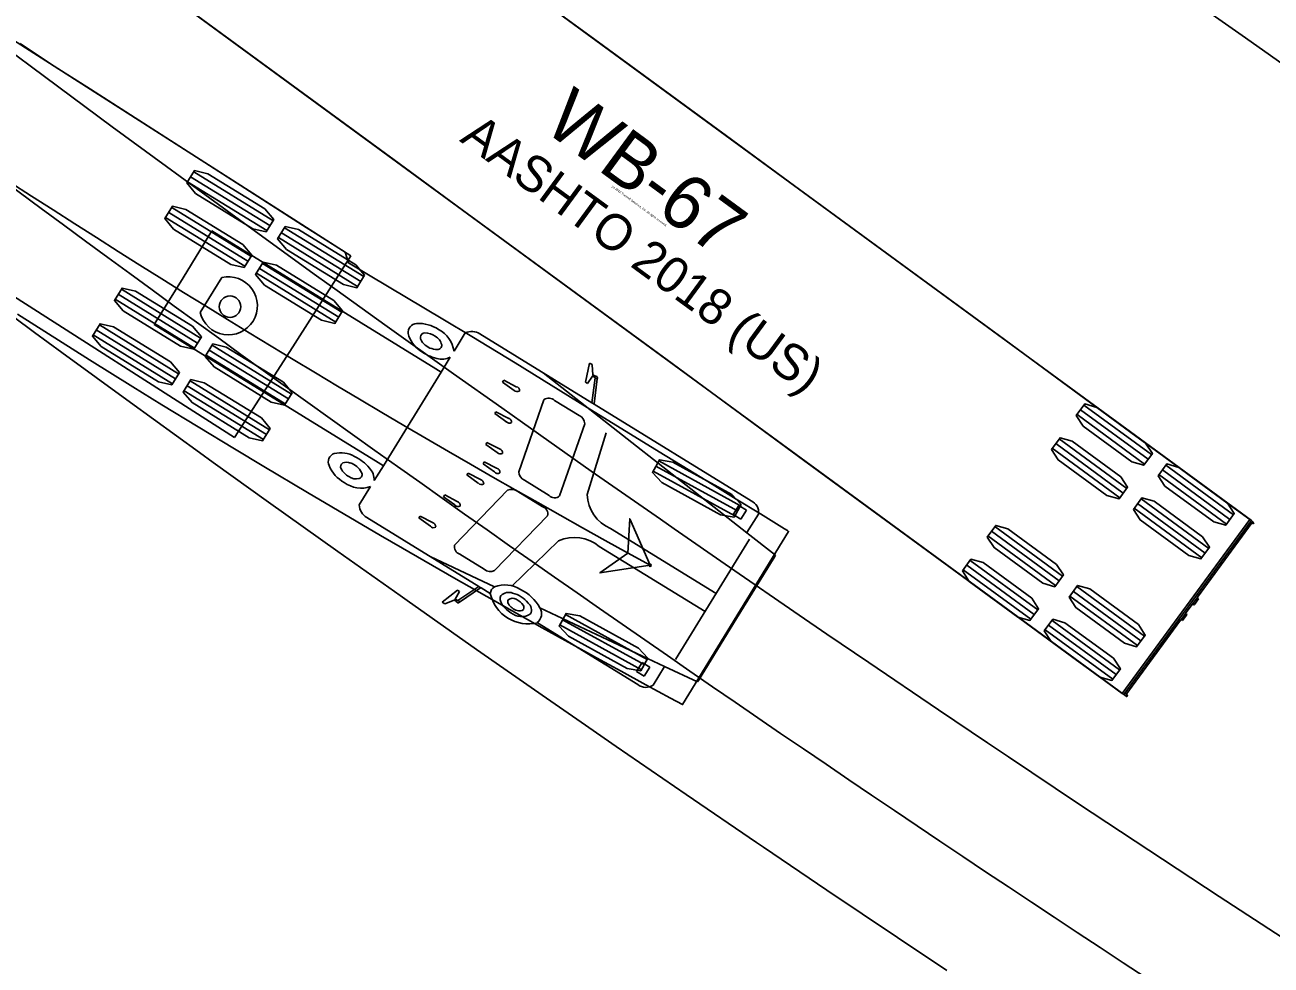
# Model space of a CAD drawing. Extents: x 973688 to 979179, y 703586 to 707602.
# Drawn here: x 978049.64 to 978098.72, y 704270.77 to 704307.81 of the extents above; entities that cross this region are included whole.
import ezdxf

# ---------------------------------------------------------------- set-up
doc = ezdxf.new("R2010")
doc.units = 0
for name, color, linetype in [('NB Left', 7, 'Continuous'), ('NB Right', 7, 'Continuous'), ('SB Left', 7, 'Continuous')]:
    doc.layers.add(name, color=color, linetype=linetype)

msp = doc.modelspace()

# ---------------------------------------------------------------- linework, layer by layer
at = {"layer": 'NB Left'}
for p, q in [((978093.371, 704291.631), (978055.306, 704319.526)), ((978050.282, 704312.67), (978088.346, 704284.775)), ((978091.076, 704292.461), (978093.737, 704290.51)), ((978091.211, 704292.646), (978093.873, 704290.695)), ((978091.347, 704292.83), (978094.008, 704290.88)), ((978090.371, 704291.5), (978093.033, 704289.549)), ((978097.941, 704288.281), (978093.371, 704291.631)), ((978090.1, 704291.13), (978092.762, 704289.179)), ((978090.236, 704291.315), (978092.898, 704289.364)), ((978094.573, 704290.466), (978097.235, 704288.515)), ((978094.302, 704290.096), (978096.964, 704288.146)), ((978094.437, 704290.281), (978097.099, 704288.331)), ((978093.598, 704289.135), (978096.259, 704287.185)), ((978093.327, 704288.765), (978095.988, 704286.815)), ((978093.462, 704288.95), (978096.124, 704287)), ((978087.839, 704288.045), (978090.501, 704286.094)), ((978097.942, 704288.281), (978092.918, 704281.425)), ((978095.822, 704285.269), (978097.971, 704288.201)), ((978097.998, 704288.239), (978097.941, 704288.281)), ((978097.971, 704288.201), (978097.971, 704288.202)), ((978097.986, 704288.221), (978097.998, 704288.239)), ((978087.568, 704287.675), (978090.23, 704285.724)), ((978087.704, 704287.86), (978090.366, 704285.909)), ((978086.729, 704286.529), (978089.39, 704284.578)), ((978086.864, 704286.714), (978089.526, 704284.763)), ((978086.593, 704286.344), (978089.255, 704284.393)), ((978091.066, 704285.68), (978093.728, 704283.73)), ((978090.795, 704285.311), (978093.457, 704283.36)), ((978090.93, 704285.495), (978093.592, 704283.545)), ((978095.801, 704285.24), (978095.644, 704285.026)), ((978095.699, 704284.982), (978095.857, 704285.197)), ((978095.801, 704285.24), (978095.822, 704285.269)), ((978095.857, 704285.199), (978095.801, 704285.24)), ((978095.857, 704285.197), (978095.857, 704285.199)), ((978088.346, 704284.775), (978092.918, 704281.426)), ((978095.33, 704284.597), (978095.173, 704284.383)), ((978095.23, 704284.342), (978095.388, 704284.558)), ((978095.334, 704284.603), (978095.642, 704285.023)), ((978095.487, 704284.812), (978095.43, 704284.853)), ((978089.955, 704284.164), (978092.617, 704282.214)), ((978090.09, 704284.349), (978092.752, 704282.399)), ((978093.003, 704281.422), (978095.151, 704284.354)), ((978095.151, 704284.354), (978095.173, 704284.383)), ((978095.173, 704284.383), (978095.229, 704284.342)), ((978095.229, 704284.342), (978095.23, 704284.342)), ((978089.82, 704283.98), (978092.481, 704282.029)), ((978092.918, 704281.426), (978092.975, 704281.384)), ((978092.975, 704281.384), (978092.988, 704281.402)), ((978093.002, 704281.421), (978093.003, 704281.422))]:
    msp.add_line(p, q, dxfattribs=at)
for points in [[(978047.691, 704325.106), (978050.38, 704323.136), (978053.068, 704321.166), (978055.757, 704319.196), (978058.445, 704317.226), (978061.133, 704315.256), (978063.822, 704313.285), (978066.51, 704311.315), (978069.199, 704309.345), (978071.887, 704307.375), (978074.575, 704305.405), (978077.264, 704303.435), (978079.952, 704301.465), (978082.641, 704299.494), (978085.33, 704297.524), (978088.018, 704295.554), (978090.707, 704293.583), (978093.395, 704291.613), (978094.292, 704290.956), (978095.188, 704290.299), (978096.084, 704289.643), (978096.98, 704288.986), (978097.877, 704288.329), (978092.852, 704281.473)], [(978092.852, 704281.473), (978091.956, 704282.13), (978091.06, 704282.787), (978090.164, 704283.443), (978089.267, 704284.1), (978088.371, 704284.757), (978085.682, 704286.727), (978082.994, 704288.698), (978080.305, 704290.668), (978077.617, 704292.638), (978074.928, 704294.608), (978072.24, 704296.579), (978069.551, 704298.549), (978066.863, 704300.519), (978064.174, 704302.489), (978061.486, 704304.459), (978058.798, 704306.429), (978056.109, 704308.4), (978053.421, 704310.37), (978050.732, 704312.34), (978048.044, 704314.31)]]:
    msp.add_lwpolyline(points, dxfattribs=at)
for points in [[(978091.042, 704292.415), (978091.38, 704292.876), (978091.855, 704292.742), (978093.771, 704291.338), (978094.042, 704290.926), (978093.704, 704290.464), (978093.229, 704290.598), (978091.313, 704292.003)], [(978090.067, 704291.084), (978090.405, 704291.545), (978090.879, 704291.411), (978092.796, 704290.007), (978093.067, 704289.595), (978092.728, 704289.133), (978092.254, 704289.267), (978090.337, 704290.672)], [(978094.268, 704290.051), (978094.607, 704290.512), (978095.081, 704290.378), (978096.998, 704288.973), (978097.268, 704288.561), (978096.93, 704288.1), (978096.456, 704288.234), (978094.539, 704289.638)], [(978093.293, 704288.72), (978093.631, 704289.181), (978094.106, 704289.047), (978096.022, 704287.642), (978096.293, 704287.23), (978095.955, 704286.769), (978095.48, 704286.903), (978093.564, 704288.308)], [(978087.535, 704287.629), (978087.873, 704288.09), (978088.347, 704287.956), (978090.264, 704286.552), (978090.535, 704286.14), (978090.197, 704285.678), (978089.722, 704285.813), (978087.806, 704287.217)], [(978086.56, 704286.298), (978086.898, 704286.76), (978087.372, 704286.625), (978089.289, 704285.221), (978089.559, 704284.809), (978089.221, 704284.348), (978088.747, 704284.482), (978086.83, 704285.886)], [(978090.761, 704285.265), (978091.099, 704285.726), (978091.574, 704285.592), (978093.49, 704284.188), (978093.761, 704283.775), (978093.423, 704283.314), (978092.948, 704283.448), (978091.032, 704284.853)], [(978089.786, 704283.934), (978090.124, 704284.395), (978090.599, 704284.261), (978092.515, 704282.857), (978092.786, 704282.445), (978092.448, 704281.983), (978091.973, 704282.117), (978090.057, 704283.522)]]:
    msp.add_lwpolyline(points, close=True, dxfattribs=at)
for centre in [(978098.006, 704288.192), (978093.022, 704281.391)]:
    msp.add_circle(centre, 0.0266, dxfattribs=at)
for centre, radius, start, end in [((978099.616, 704287.026), 2.022, 143.7649, 144.4487), ((978095.671, 704285.003), 0.0354, 328.0565, 140.2419), ((978095.359, 704284.578), 0.0353, 147.1011, 325.4508), ((978095.36, 704284.579), 0.0352, 323.7902, 142.7906), ((978095.671, 704285.003), 0.0352, 144.7393, 323.7397), ((978093.022, 704281.391), 0.0363, 162.8424, 124.0037)]:
    msp.add_arc(centre, radius, start, end, dxfattribs=at)
at = {"layer": 'NB Right'}
msp.add_lwpolyline([(978100.436, 704305.366), (978097.715, 704307.292), (978094.995, 704309.218), (978092.275, 704311.145), (978089.554, 704313.071), (978086.834, 704314.997), (978084.113, 704316.924), (978081.393, 704318.85), (978078.672, 704320.776), (978075.952, 704322.703), (978073.232, 704324.629), (978072.687, 704325.014), (978070.462, 704326.486), (978067.695, 704328.346), (978064.946, 704330.234), (978062.757, 704331.767), (978062.21, 704332.154), (978059.482, 704334.109), (978057.577, 704335.499), (978056.763, 704336.1), (978054.056, 704338.124), (978052.438, 704339.351), (978051.333, 704340.134), (978048.57, 704342.09)], dxfattribs=at)
at = {"layer": 'SB Left'}
for p, q in [((978062.473, 704298.709), (978022.721, 704324.142)), ((978018.14, 704316.982), (978057.892, 704291.549)), ((978059.286, 704299.902), (978056.164, 704301.824)), ((978059.406, 704300.097), (978056.284, 704302.019)), ((978059.166, 704299.706), (978056.044, 704301.629)), ((978058.421, 704298.497), (978055.299, 704300.419)), ((978058.541, 704298.692), (978055.419, 704300.615)), ((978058.3, 704298.302), (978055.178, 704300.224)), ((978062.982, 704297.894), (978059.86, 704299.817)), ((978055.868, 704297.847), (978057.003, 704299.691)), ((978057.003, 704299.691), (978065.826, 704294.257)), ((978062.742, 704297.504), (978059.62, 704299.427)), ((978062.862, 704297.699), (978059.74, 704299.622)), ((978062.117, 704296.489), (978058.995, 704298.412)), ((978060.183, 704295.129), (978062.473, 704298.709)), ((978054.732, 704296.004), (978055.868, 704297.847)), ((978057.389, 704297.854), (978056.541, 704296.477)), ((978061.877, 704296.099), (978058.755, 704298.022)), ((978061.997, 704296.294), (978058.875, 704298.217)), ((978056.557, 704295.47), (978053.435, 704297.393)), ((978056.317, 704295.08), (978053.194, 704297.003)), ((978056.437, 704295.275), (978053.315, 704297.198)), ((978055.692, 704294.065), (978052.57, 704295.988)), ((978063.555, 704290.57), (978054.732, 704296.004)), ((978055.451, 704293.675), (978052.329, 704295.598)), ((978055.572, 704293.87), (978052.449, 704295.793)), ((978066.537, 704294.957), (978066.98, 704295.677)), ((978067.558, 704295.639), (978071.966, 704292.925)), ((978060.013, 704293.073), (978056.891, 704294.996)), ((978060.133, 704293.268), (978057.011, 704295.191)), ((978057.892, 704291.549), (978060.183, 704295.129)), ((978059.893, 704292.878), (978056.771, 704294.8)), ((978066.029, 704294.133), (978066.389, 704294.717)), ((978071.712, 704293.738), (978071.87, 704294.486)), ((978071.87, 704294.486), (978071.872, 704294.487)), ((978071.872, 704294.487), (978071.973, 704294.425)), ((978071.973, 704294.425), (978071.973, 704294.422)), ((978071.973, 704294.422), (978072.009, 704294.027)), ((978063.758, 704290.445), (978066.029, 704294.132)), ((978065.826, 704294.257), (978066.029, 704294.133)), ((978070.05, 704294.104), (978078.071, 704287.802)), ((978071.996, 704293.973), (978071.8, 704293.684)), ((978071.966, 704292.925), (978072.091, 704293.9)), ((978071.996, 704293.973), (978072.012, 704293.997)), ((978071.997, 704293.973), (978071.996, 704293.973)), ((978072.065, 704293.931), (978071.997, 704293.973)), ((978072.009, 704294.027), (978072.01, 704294.024)), ((978072.012, 704293.997), (978072.01, 704294.024)), ((978072.01, 704294.024), (978072.084, 704293.978)), ((978072.174, 704293.87), (978072.052, 704292.882)), ((978072.065, 704293.93), (978072.065, 704293.931)), ((978072.066, 704293.929), (978072.065, 704293.93)), ((978072.091, 704293.9), (978072.066, 704293.929)), ((978072.091, 704293.9), (978072.091, 704293.9)), ((978059.028, 704291.473), (978055.905, 704293.395)), ((978059.148, 704291.668), (978056.026, 704293.591)), ((978059.268, 704291.863), (978056.146, 704293.786)), ((978068.453, 704293.733), (978068.5, 704293.81)), ((978068.9, 704293.412), (978068.453, 704293.733)), ((978068.5, 704293.81), (978068.988, 704293.555)), ((978071.8, 704293.684), (978071.712, 704293.738)), ((978069.088, 704290.204), (978070.078, 704293.042)), ((978070.498, 704293.017), (978071.46, 704292.424)), ((978071.966, 704292.925), (978072.051, 704292.872)), ((978068.143, 704292.494), (978068.19, 704292.571)), ((978068.612, 704292.16), (978068.143, 704292.494)), ((978068.19, 704292.571), (978068.7, 704292.304)), ((978072.052, 704292.882), (978072.058, 704292.868)), ((978072.058, 704292.868), (978078.237, 704289.063)), ((978071.689, 704292.089), (978070.698, 704289.251)), ((978071.779, 704289.305), (978072.534, 704291.737)), ((978067.789, 704291.282), (978067.836, 704291.359)), ((978068.236, 704290.961), (978067.789, 704291.282)), ((978067.836, 704291.359), (978068.325, 704291.104)), ((978063.398, 704289.861), (978063.758, 704290.445)), ((978063.758, 704290.445), (978063.555, 704290.57)), ((978067.681, 704290.519), (978067.728, 704290.596)), ((978068.129, 704290.198), (978067.681, 704290.519)), ((978067.728, 704290.596), (978068.217, 704290.341)), ((978077.814, 704288.866), (978074.601, 704290.631)), ((978067.048, 704290.079), (978067.095, 704290.156)), ((978067.495, 704289.758), (978067.048, 704290.079)), ((978067.095, 704290.156), (978067.584, 704289.901)), ((978077.594, 704288.464), (978074.38, 704290.23)), ((978077.704, 704288.665), (978074.49, 704290.431)), ((978062.807, 704288.901), (978063.25, 704289.621)), ((978068.643, 704289.482), (978066.554, 704287.32)), ((978070.279, 704289.276), (978069.316, 704289.869)), ((978066.125, 704289.218), (978066.172, 704289.295)), ((978066.572, 704288.897), (978066.125, 704289.218)), ((978066.172, 704289.295), (978066.661, 704289.04)), ((978070.007, 704288.835), (978069.045, 704289.428)), ((978068.13, 704286.31), (978070.219, 704288.472)), ((978077.537, 704288.528), (978077.753, 704288.88)), ((978077.84, 704288.342), (978077.537, 704288.528)), ((978077.753, 704288.88), (978078.057, 704288.693)), ((978078.057, 704288.693), (978077.84, 704288.342)), ((978078.525, 704288.539), (978078.076, 704287.809)), ((978067.509, 704285.687), (978063.101, 704288.401)), ((978065.158, 704288.384), (978065.205, 704288.46)), ((978065.606, 704288.062), (978065.158, 704288.384)), ((978065.205, 704288.46), (978065.694, 704288.205)), ((978076.861, 704285.408), (978072.696, 704287.973)), ((978075.26, 704282.808), (978078.177, 704287.545)), ((978078.076, 704287.809), (978078.073, 704287.801)), ((978078.073, 704287.801), (978079.2, 704286.915)), ((978070.657, 704287.483), (978068.815, 704285.705)), ((978076.424, 704284.698), (978072.259, 704287.263)), ((978065.593, 704286.867), (978068.135, 704285.676)), ((978066.766, 704286.957), (978067.728, 704286.364)), ((978079.167, 704286.861), (978077.666, 704284.423)), ((978079.2, 704286.915), (978079.167, 704286.861)), ((978066.071, 704285.07), (978066.668, 704285.547)), ((978066.668, 704285.547), (978066.755, 704285.493)), ((978066.694, 704285.137), (978067.509, 704285.687)), ((978067.586, 704285.629), (978066.758, 704285.075)), ((978067.509, 704285.687), (978067.594, 704285.634)), ((978067.601, 704285.63), (978067.586, 704285.629)), ((978067.963, 704285.407), (978067.601, 704285.63)), ((978066.071, 704285.068), (978066.071, 704285.07)), ((978066.172, 704285.006), (978066.071, 704285.068)), ((978066.544, 704285.152), (978066.175, 704285.007)), ((978066.547, 704285.152), (978066.544, 704285.152)), ((978066.572, 704285.163), (978066.546, 704285.153)), ((978066.621, 704285.108), (978066.547, 704285.152)), ((978066.586, 704285.188), (978066.572, 704285.163)), ((978066.755, 704285.493), (978066.586, 704285.189)), ((978066.586, 704285.189), (978066.586, 704285.187)), ((978066.586, 704285.187), (978066.655, 704285.146)), ((978066.655, 704285.146), (978066.656, 704285.146)), ((978066.656, 704285.146), (978066.656, 704285.145)), ((978066.656, 704285.145), (978066.694, 704285.137)), ((978066.694, 704285.137), (978066.694, 704285.137)), ((978066.175, 704285.007), (978066.172, 704285.006)), ((978069.916, 704284.842), (978074.831, 704282.54)), ((978074.138, 704282.81), (978070.926, 704284.579)), ((978073.779, 704281.825), (978069.825, 704284.261)), ((978073.917, 704282.409), (978070.705, 704284.177)), ((978074.028, 704282.61), (978070.816, 704284.378)), ((978077.666, 704284.423), (978076.164, 704281.985)), ((978073.942, 704282.69), (978073.725, 704282.339)), ((978074.245, 704282.504), (978073.942, 704282.69)), ((978073.725, 704282.339), (978074.028, 704282.152)), ((978074.028, 704282.152), (978074.245, 704282.504)), ((978074.826, 704282.533), (978074.377, 704281.803)), ((978074.832, 704282.54), (978074.826, 704282.533)), ((978076.131, 704281.932), (978074.832, 704282.54)), ((978076.164, 704281.985), (978076.131, 704281.932))]:
    msp.add_line(p, q, dxfattribs=at)
for points in [[(978048.814, 704306.963), (978050.412, 704305.773), (978053.079, 704303.798), (978055.219, 704302.225), (978055.754, 704301.832), (978058.436, 704299.876), (978061.124, 704297.928), (978061.932, 704297.346), (978063.819, 704295.99), (978066.52, 704294.062), (978068.415, 704292.717), (978069.229, 704292.143), (978071.944, 704290.233), (978074.665, 704288.332), (978075.21, 704287.953), (978077.393, 704286.441), (978080.128, 704284.56), (978081.224, 704283.81), (978082.869, 704282.688), (978085.617, 704280.825), (978087.544, 704279.527), (978088.371, 704278.972), (978091.131, 704277.129), (978093.898, 704275.295), (978096.671, 704273.471), (978099.451, 704271.656)], [(978049.453, 704307.074), (978050.826, 704306.161), (978052.216, 704305.272), (978054.997, 704303.492), (978057.784, 704301.71), (978060.575, 704299.924), (978062.252, 704298.851), (978062.387, 704298.435), (978063.241, 704297.92), (978066.098, 704296.22), (978067.243, 704295.539), (978068.945, 704294.491), (978071.784, 704292.743), (978074.623, 704290.994), (978075.758, 704290.295), (978076.707, 704289.711), (978077.655, 704289.127), (978078.602, 704288.544), (978079.548, 704287.962), (978079.667, 704287.888), (978079.717, 704287.857), (978075.542, 704281.031), (978075.068, 704281.286), (978074.093, 704281.814), (978073.119, 704282.345), (978072.147, 704282.878), (978071.177, 704283.414), (978070.011, 704284.062), (978069.429, 704284.387), (978066.53, 704286.027), (978064.507, 704287.191), (978063.642, 704287.693), (978060.763, 704289.385), (978059.041, 704290.413), (978057.894, 704291.103), (978055.035, 704292.848), (978053.894, 704293.554), (978052.185, 704294.62), (978049.345, 704296.419)], [(978085.952, 704270.554), (978084.003, 704271.856), (978081.225, 704273.724), (978078.729, 704275.413), (978078.453, 704275.602), (978075.687, 704277.489), (978072.928, 704279.386), (978071.551, 704280.338), (978070.175, 704281.292), (978067.429, 704283.208), (978064.69, 704285.134), (978064.416, 704285.327), (978061.957, 704287.069), (978059.232, 704289.013), (978057.056, 704290.576), (978056.512, 704290.967), (978053.8, 704292.93), (978051.095, 704294.903), (978050.014, 704295.695), (978048.396, 704296.885)], [(978074.26, 704286.521), (978073.457, 704288.352), (978073.384, 704287.003), (978072.283, 704286.219), (978074.26, 704286.521)]]:
    msp.add_lwpolyline(points, dxfattribs=at)
for points in [[(978059.436, 704300.145), (978059.136, 704299.658), (978058.608, 704299.781), (978056.361, 704301.165), (978056.014, 704301.581), (978056.314, 704302.068), (978056.841, 704301.945), (978059.089, 704300.561)], [(978058.571, 704298.74), (978058.271, 704298.253), (978057.743, 704298.376), (978055.495, 704299.76), (978055.149, 704300.176), (978055.449, 704300.663), (978055.976, 704300.54), (978058.224, 704299.156)], [(978063.012, 704297.943), (978062.712, 704297.456), (978062.185, 704297.578), (978059.937, 704298.962), (978059.59, 704299.378), (978059.89, 704299.865), (978060.417, 704299.743), (978062.665, 704298.359)], [(978062.147, 704296.538), (978061.847, 704296.051), (978061.319, 704296.173), (978059.072, 704297.558), (978058.725, 704297.973), (978059.025, 704298.46), (978059.552, 704298.338), (978061.8, 704296.954)], [(978056.587, 704295.519), (978056.287, 704295.032), (978055.759, 704295.154), (978053.511, 704296.538), (978053.165, 704296.954), (978053.465, 704297.441), (978053.992, 704297.319), (978056.24, 704295.935)], [(978055.721, 704294.114), (978055.422, 704293.627), (978054.894, 704293.749), (978052.646, 704295.134), (978052.299, 704295.549), (978052.599, 704296.037), (978053.127, 704295.914), (978055.375, 704294.53)], [(978060.163, 704293.316), (978059.863, 704292.829), (978059.336, 704292.952), (978057.088, 704294.336), (978056.741, 704294.752), (978057.041, 704295.239), (978057.568, 704295.117), (978059.816, 704293.732)], [(978059.298, 704291.911), (978058.998, 704291.424), (978058.47, 704291.547), (978056.222, 704292.931), (978055.876, 704293.347), (978056.176, 704293.834), (978056.703, 704293.712), (978058.951, 704292.327)], [(978077.842, 704288.916), (978077.566, 704288.414), (978077.033, 704288.51), (978074.72, 704289.782), (978074.353, 704290.18), (978074.628, 704290.681), (978075.161, 704290.585), (978077.475, 704289.314)], [(978074.26, 704286.521), (978073.457, 704288.352), (978073.384, 704287.003), (978072.283, 704286.219)], [(978074.166, 704282.86), (978073.89, 704282.359), (978073.357, 704282.456), (978071.044, 704283.729), (978070.678, 704284.127), (978070.954, 704284.628), (978071.486, 704284.532), (978073.799, 704283.259)]]:
    msp.add_lwpolyline(points, close=True, dxfattribs=at)
for centre, radius in [((978057.715, 704296.708), 0.424), ((978074.26, 704286.521), 0.0417)]:
    msp.add_circle(centre, radius, dxfattribs=at)
for centre, radius, start, end in [((978621.574, 705074.454), 961.907, 230.920921, 239.173561), ((978266.959, 704636.917), 399.889, 231.89697, 241.1915), ((978057.653, 704296.742), 1.143, 193.3733, 103.3733), ((978065.073, 704295.699), 0.346, 91.766, 188.779), ((978065.145, 704294.631), 1.416, 56.3014, 93.3693), ((978065.832, 704295.924), 1.136, 194.1373, 235.658), ((978065.383, 704295.503), 0.172, 88.6749, 175.8255), ((978065.573, 704295.532), 0.362, 182.6699, 231.7108), ((978065.404, 704295.011), 0.664, 53.2771, 91.4988), ((978065.544, 704295.088), 0.522, 13.3787, 60.5428), ((978065.412, 704294.799), 1.136, 8.0032, 62.7945), ((978067.234, 704295.112), 0.619, 58.3713, 114.213), ((978066.252, 704296.353), 1.73, 232.1999, 256.9984), ((978065.879, 704295.752), 0.732, 223.5471, 269.7816), ((978065.885, 704295.189), 0.169, 266.8076, 6.9263), ((978066.061, 704295.368), 0.729, 254.1818, 296.6958), ((978072.094, 704293.871), 0.108, 49.2145, 95.397), ((978072.138, 704293.907), 0.0522, 314.6361, 59.4907), ((978069.03, 704293.543), 0.184, 225.3265, 297.2185), ((978068.959, 704293.401), 0.157, 351.9193, 79.0289), ((978070.272, 704292.773), 0.332, 47.2947, 125.7167), ((978071.303, 704292.071), 0.387, 2.7061, 65.9381), ((978068.72, 704292.304), 0.184, 225.3265, 297.2185), ((978068.649, 704292.162), 0.157, 351.9193, 79.0289), ((978061.929, 704290.594), 0.346, 107.9675, 204.9806), ((978062.07, 704289.815), 1.136, 61.0886, 102.6093), ((978068.366, 704291.092), 0.184, 225.3265, 297.2185), ((978068.295, 704290.95), 0.157, 351.9193, 79.0289), ((978062.915, 704291.01), 1.416, 203.3773, 240.4451), ((978062.243, 704290.405), 0.172, 120.9211, 208.0717), ((978062.303, 704290.222), 0.362, 65.0358, 114.0767), ((978062.244, 704289.85), 0.732, 26.965, 73.1995), ((978061.876, 704289.247), 1.73, 39.7481, 64.5467), ((978062.693, 704290.608), 0.664, 205.2478, 243.4695), ((978062.686, 704290.447), 0.522, 236.2038, 283.3679), ((978062.75, 704290.098), 0.169, 289.8203, 29.939), ((978062.669, 704289.86), 0.729, 0.0508, 42.5648), ((978068.253, 704290.294), 0.157, 217.7177, 304.8273), ((978068.187, 704290.187), 0.157, 351.9193, 79.0289), ((978069.474, 704290.222), 0.387, 182.7086, 245.9357), ((978062.885, 704290.696), 1.136, 233.9521, 288.7434), ((978067.62, 704289.854), 0.157, 217.7177, 304.8273), ((978067.525, 704289.727), 0.184, 359.5281, 71.4201), ((978068.8, 704289.128), 0.387, 50.8109, 114.038), ((978066.602, 704288.865), 0.184, 359.5281, 71.4201), ((978070.501, 704289.472), 0.296, 221.3569, 311.6545), ((978073.294, 704289.367), 1.517, 182.3658, 246.7933), ((978078.045, 704288.616), 0.486, 350.8363, 66.7874), ((978063.426, 704288.928), 0.619, 182.5336, 238.3753), ((978066.697, 704288.992), 0.157, 217.7177, 304.8273), ((978069.933, 704288.549), 0.296, 345.0921, 75.3897), ((978065.73, 704288.158), 0.157, 217.7177, 304.8273), ((978065.635, 704288.031), 0.184, 359.5281, 71.4201), ((978071.283, 704286.102), 1.517, 49.9533, 114.3808), ((978066.882, 704287.268), 0.332, 171.0299, 249.4519), ((978067.973, 704286.664), 0.387, 230.8085, 294.0404), ((978068.312, 704285.378), 0.347, 120.7005, 175.5111), ((978068.54, 704284.615), 1.136, 57.0778, 110.8804), ((978068.416, 704284.035), 1.704, 28.294, 64.202), ((978066.721, 704285.147), 0.108, 201.3496, 247.5321), ((978066.708, 704285.091), 0.0522, 237.2559, 342.1105), ((978069.458, 704285.746), 1.53, 192.866, 283.8751), ((978068.673, 704285.193), 0.317, 154.2235, 215.8159), ((978068.694, 704285.014), 0.44, 70.1675, 133.9804), ((978068.826, 704285.088), 0.17, 156.0424, 210.1067), ((978068.844, 704284.959), 0.263, 57.3082, 131.2101), ((978068.543, 704284.278), 1.189, 39.5045, 75.3938), ((978068.77, 704284.647), 0.575, 31.4484, 68.0187), ((978069.22, 704284.758), 0.366, 336.4256, 48.9066), ((978069.297, 704285.542), 1.03, 211.1969, 239.5835), ((978069.184, 704285.307), 0.589, 211.1288, 254.1115), ((978069.192, 704285.132), 0.634, 228.9572, 304.9589), ((978069.114, 704284.943), 0.223, 245.6082, 315.2107), ((978069.132, 704284.857), 0.158, 333.3445, 34.8573), ((978069.559, 704284.611), 0.425, 306.4362, 32.9726), ((978074.092, 704282.197), 0.486, 229.9592, 305.9103)]:
    msp.add_arc(centre, radius, start, end, dxfattribs=at)
for centre, major_axis, start_param, end_param in [((978072.13, 704293.924), (0.0666, -0.041), 2.615166, 3.884468), ((978072.13, 704293.924), (-0.0666, 0.041), 1.301202, 2.571945), ((978066.69, 704285.091), (0.0666, -0.041), 2.398717, 3.668019), ((978066.69, 704285.091), (0.0666, -0.041), 0.569648, 1.840391)]:
    msp.add_ellipse(centre, major_axis=major_axis, ratio=0.544872, start_param=start_param, end_param=end_param, dxfattribs=at)

# ---------------------------------------------------------------- texts
at = {"layer": 'NB Left'}
for s, height, p in [('WB-67', 2.125, (978069.984, 704303.711)), ('AASHTO 2018 (US)', 1.41667, (978066.726, 704303.245)), ('(c) 2022 Transoft Solutions, Inc. All rights reserved.', 0.085, (978072.74, 704301.428))]:
    msp.add_text(s, height=height, rotation=323.7649, dxfattribs=at).set_placement(p)

doc.saveas('drawing.dxf')
